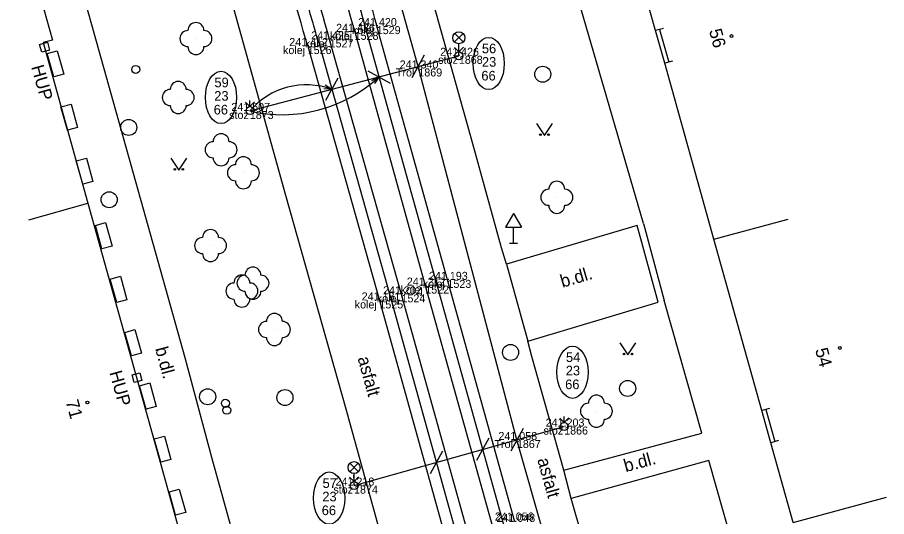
# Model space of a CAD drawing. Extents: x -599098 to -598820, y -1159597 to -1158744.
# Drawn here: x -599063.3 to -599009.1, y -1158848.3 to -1158817.2 of the extents above; entities that cross this region are included whole.
import ezdxf

# ---------------------------------------------------------------- set-up
doc = ezdxf.new("R2010")
doc.units = 0
for name, color, linetype in [('body', 7, 'Continuous'), ('budovy', 7, 'Continuous'), ('dopravní značky semafory', 7, 'Continuous'), ('druh pozemku stromy', 7, 'Continuous'), ('kresba', 7, 'Continuous'), ('kódy bodů', 7, 'Continuous'), ('popisy', 7, 'Continuous'), ('popisy budov', 7, 'Continuous'), ('tram_koleje', 7, 'Continuous'), ('tram_osa', 7, 'Continuous'), ('trol_detaily', 7, 'Continuous'), ('trol_převěsy', 7, 'Continuous'), ('trol_troljová stopa', 7, 'Continuous'), ('trol_ved sloupy konzoly', 7, 'Continuous'), ('trol_čísla sloupů', 7, 'Continuous'), ('výšky bodů', 7, 'Continuous'), ('značky IS', 7, 'Continuous'), ('čísla bodů', 7, 'Continuous')]:
    doc.layers.add(name, color=color, linetype=linetype)

msp = doc.modelspace()

# ---------------------------------------------------------------- linework, layer by layer
at = {"layer": 'body'}
for p, q in [((-599042.271, -1158818.081), (-599042.271, -1158818.081)), ((-599040.891, -1158817.723), (-599040.891, -1158817.723)), ((-599043.835, -1158818.553), (-599043.835, -1158818.553)), ((-599045.202, -1158818.97), (-599045.202, -1158818.97)), ((-599035.767, -1158819.577), (-599035.767, -1158819.577)), ((-599038.296, -1158820.367), (-599038.296, -1158820.367)), ((-599048.818, -1158823.02), (-599048.818, -1158823.02)), ((-599037.862, -1158833.921), (-599037.862, -1158833.921)), ((-599036.478, -1158833.562), (-599036.478, -1158833.562)), ((-599039.348, -1158834.467), (-599039.348, -1158834.467)), ((-599040.727, -1158834.846), (-599040.727, -1158834.846)), ((-599029.191, -1158842.719), (-599029.191, -1158842.719)), ((-599032.142, -1158843.559), (-599032.142, -1158843.559)), ((-599042.31, -1158846.405), (-599042.31, -1158846.405))]:
    msp.add_line(p, q, dxfattribs=at)
at = {"layer": 'budovy'}
for p, q in [((-599064.06, -1158808.09), (-599061.14, -1158818.6)), ((-599023.48, -1158818), (-599024.82, -1158813.26)), ((-599022.9, -1158820.04), (-599023.48, -1158818)), ((-599061.14, -1158818.6), (-599061.73, -1158818.75)), ((-599061.73, -1158818.75), (-599058.94, -1158828.78)), ((-599019.84, -1158831.02), (-599022.9, -1158820.04)), ((-599062.618, -1158829.815), (-599058.94, -1158828.78)), ((-599058.94, -1158828.78), (-599054.26, -1158845.47)), ((-599019.84, -1158831.02), (-599015.21, -1158829.779)), ((-599016.85, -1158841.72), (-599019.84, -1158831.02)), ((-599016.28, -1158843.73), (-599016.85, -1158841.72)), ((-599014.89, -1158848.71), (-599016.28, -1158843.73)), ((-599054.26, -1158845.47), (-599052.26, -1158852.72)), ((-599014.89, -1158848.71), (-599009.058, -1158847.12))]:
    msp.add_line(p, q, dxfattribs=at)
for centre in [(-599018.739, -1158818.344), (-599011.976, -1158837.812), (-599058.96, -1158841.223)]:
    msp.add_circle(centre, 0.0875, dxfattribs=at)
at = {"layer": 'dopravní značky semafory'}
for p, q in [((-599032.36, -1158829.414), (-599032.86, -1158830.28)), ((-599032.36, -1158829.414), (-599031.86, -1158830.28)), ((-599032.86, -1158830.28), (-599031.86, -1158830.28)), ((-599032.36, -1158831.28), (-599032.36, -1158830.28)), ((-599032.61, -1158831.28), (-599032.11, -1158831.28))]:
    msp.add_line(p, q, dxfattribs=at)
at = {"layer": 'druh pozemku stromy'}
for points in [[(-599030.922, -1158823.795), (-599030.422, -1158824.545), (-599029.922, -1158823.795)], [(-599053.749, -1158825.967), (-599053.249, -1158826.717), (-599052.749, -1158825.967)], [(-599025.708, -1158837.491), (-599025.208, -1158838.241), (-599024.708, -1158837.491)]]:
    msp.add_lwpolyline(points, dxfattribs=at)
for centre, radius in [((-599052.18, -1158818.5), 0.0005), ((-599053.29, -1158822.18), 0.0005), ((-599030.672, -1158824.495), 0.05), ((-599030.172, -1158824.495), 0.05), ((-599050.61, -1158825.44), 0.0005), ((-599053.499, -1158826.667), 0.05), ((-599052.999, -1158826.667), 0.05), ((-599049.22, -1158826.88), 0.0005), ((-599029.65, -1158828.41), 0.0005), ((-599051.27, -1158831.42), 0.0005), ((-599048.62, -1158833.77), 0.0005), ((-599049.31, -1158834.26), 0.0005), ((-599047.28, -1158836.66), 0.0005), ((-599025.458, -1158838.191), 0.05), ((-599024.958, -1158838.191), 0.05), ((-599027.18, -1158841.76), 0.0005)]:
    msp.add_circle(centre, radius, dxfattribs=at)
for centre, start, end in [((-599052.18, -1158818), 0, 180), ((-599052.68, -1158818.5), 90, 270), ((-599051.68, -1158818.5), 270, 90), ((-599052.18, -1158819), 180, 360), ((-599053.29, -1158821.68), 0, 180), ((-599053.79, -1158822.18), 90, 270), ((-599052.79, -1158822.18), 270, 90), ((-599053.29, -1158822.68), 180, 360), ((-599050.61, -1158824.94), 0, 180), ((-599051.11, -1158825.44), 90, 270), ((-599050.11, -1158825.44), 270, 90), ((-599050.61, -1158825.94), 180, 360), ((-599049.72, -1158826.88), 90, 270), ((-599049.22, -1158826.38), 0, 180), ((-599048.72, -1158826.88), 270, 90), ((-599049.22, -1158827.38), 180, 360), ((-599029.65, -1158827.91), 0, 180), ((-599030.15, -1158828.41), 90, 270), ((-599029.15, -1158828.41), 270, 90), ((-599029.65, -1158828.91), 180, 360), ((-599051.27, -1158830.92), 0, 180), ((-599051.77, -1158831.42), 90, 270), ((-599050.77, -1158831.42), 270, 90), ((-599051.27, -1158831.92), 180, 360), ((-599048.62, -1158833.27), 0, 180), ((-599049.31, -1158833.76), 0, 180), ((-599049.12, -1158833.77), 90, 270), ((-599048.12, -1158833.77), 270, 90), ((-599049.81, -1158834.26), 90, 270), ((-599048.81, -1158834.26), 270, 90), ((-599048.62, -1158834.27), 180, 360), ((-599049.31, -1158834.76), 180, 360), ((-599047.28, -1158836.16), 0, 180), ((-599047.78, -1158836.66), 90, 270), ((-599046.78, -1158836.66), 270, 90), ((-599047.28, -1158837.16), 180, 360), ((-599027.18, -1158841.26), 0, 180), ((-599027.68, -1158841.76), 90, 270), ((-599026.68, -1158841.76), 270, 90), ((-599027.18, -1158842.26), 180, 360)]:
    msp.add_arc(centre, 0.5, start, end, dxfattribs=at)
at = {"layer": 'kresba'}
for p, q in [((-599052.85, -1158838.43), (-599060.87, -1158809.81)), ((-599034.9, -1158825.08), (-599038.5, -1158812.15)), ((-599050.36, -1158814.72), (-599046.59, -1158828.27)), ((-599024.24, -1158830.05), (-599028.14, -1158816.61)), ((-599022.999, -1158817.863), (-599023.48, -1158818)), ((-599023.24, -1158817.932), (-599022.66, -1158819.972)), ((-599061.47, -1158819.43), (-599060.84, -1158819.26)), ((-599060.84, -1158819.26), (-599060.43, -1158820.72)), ((-599061.06, -1158820.89), (-599061.47, -1158819.43)), ((-599022.419, -1158819.903), (-599022.9, -1158820.04)), ((-599060.43, -1158820.72), (-599061.06, -1158820.89)), ((-599060.61, -1158822.76), (-599059.98, -1158822.59)), ((-599060.2, -1158824.22), (-599060.61, -1158822.76)), ((-599059.98, -1158822.59), (-599059.57, -1158824.05)), ((-599059.57, -1158824.05), (-599060.2, -1158824.22)), ((-599033.1, -1158831.56), (-599034.9, -1158825.08)), ((-599059.65, -1158826.13), (-599059.02, -1158825.96)), ((-599059.24, -1158827.59), (-599059.65, -1158826.13)), ((-599059.02, -1158825.96), (-599058.61, -1158827.42)), ((-599058.61, -1158827.42), (-599059.24, -1158827.59)), ((-599046.59, -1158828.27), (-599042.83, -1158841.62)), ((-599058.46, -1158830.16), (-599057.83, -1158829.99)), ((-599058.05, -1158831.62), (-599058.46, -1158830.16)), ((-599057.83, -1158829.99), (-599057.42, -1158831.45)), ((-599024.64, -1158830.17), (-599032.79, -1158832.59)), ((-599023.33, -1158834.96), (-599024.64, -1158830.17)), ((-599024.24, -1158830.05), (-599022.94, -1158834.85)), ((-599057.42, -1158831.45), (-599058.05, -1158831.62)), ((-599032.79, -1158832.59), (-599033.1, -1158831.56)), ((-599032.79, -1158832.59), (-599031.46, -1158837.38)), ((-599057.53, -1158833.51), (-599056.9, -1158833.34)), ((-599056.9, -1158833.34), (-599056.49, -1158834.8)), ((-599057.12, -1158834.97), (-599057.53, -1158833.51)), ((-599056.49, -1158834.8), (-599057.12, -1158834.97)), ((-599031.46, -1158837.38), (-599023.33, -1158834.96)), ((-599020.59, -1158843.13), (-599022.94, -1158834.85)), ((-599056.62, -1158836.84), (-599055.99, -1158836.67)), ((-599055.99, -1158836.67), (-599055.58, -1158838.13)), ((-599056.21, -1158838.3), (-599056.62, -1158836.84)), ((-599031.22, -1158838.34), (-599031.46, -1158837.38)), ((-599055.58, -1158838.13), (-599056.21, -1158838.3)), ((-599051.19, -1158844.65), (-599052.85, -1158838.43)), ((-599029.21, -1158845.44), (-599031.22, -1158838.34)), ((-599055.7, -1158840.17), (-599055.07, -1158840)), ((-599055.29, -1158841.63), (-599055.7, -1158840.17)), ((-599055.07, -1158840), (-599054.66, -1158841.46)), ((-599054.66, -1158841.46), (-599055.29, -1158841.63)), ((-599042.83, -1158841.62), (-599039.473, -1158853.684)), ((-599016.369, -1158841.584), (-599016.85, -1158841.72)), ((-599016.609, -1158841.652), (-599016.039, -1158843.662)), ((-599029.21, -1158845.44), (-599020.59, -1158843.13)), ((-599054.78, -1158843.49), (-599054.15, -1158843.32)), ((-599054.37, -1158844.95), (-599054.78, -1158843.49)), ((-599054.15, -1158843.32), (-599053.74, -1158844.78)), ((-599015.799, -1158843.594), (-599016.28, -1158843.73)), ((-599053.74, -1158844.78), (-599054.37, -1158844.95)), ((-599041.84, -1158878.21), (-599051.19, -1158844.65)), ((-599020.15, -1158844.83), (-599028.75, -1158847.21)), ((-599012.54, -1158871.97), (-599020.15, -1158844.83)), ((-599028.75, -1158847.21), (-599029.21, -1158845.44)), ((-599053.86, -1158846.79), (-599053.23, -1158846.62)), ((-599053.45, -1158848.25), (-599053.86, -1158846.79)), ((-599053.23, -1158846.62), (-599052.82, -1158848.08)), ((-599027.699, -1158850.844), (-599028.75, -1158847.21)), ((-599052.82, -1158848.08), (-599053.45, -1158848.25))]:
    msp.add_line(p, q, dxfattribs=at)
at = {"layer": 'tram_koleje'}
for p, q in [((-599042.271, -1158818.081), (-599037.862, -1158833.921)), ((-599036.478, -1158833.562), (-599040.891, -1158817.723)), ((-599039.348, -1158834.467), (-599043.835, -1158818.553)), ((-599045.202, -1158818.97), (-599040.727, -1158834.846)), ((-599037.862, -1158833.921), (-599033.651, -1158849.046)), ((-599032.265, -1158848.671), (-599036.478, -1158833.562)), ((-599035.263, -1158849.128), (-599039.348, -1158834.467)), ((-599040.727, -1158834.846), (-599036.638, -1158849.522))]:
    msp.add_line(p, q, dxfattribs=at)
for centre, radius, start, end in [((-598778.54, -1158743.346), 272.69, 194.13845, 195.82811), ((-598780.621, -1158743.667), 272.026, 194.17207, 195.876), ((-599584.712, -1158973.565), 562.652, 15.99198, 16.80254), ((-599586.761, -1158974.205), 563.369, 15.99466, 16.80866)]:
    msp.add_arc(centre, radius, start, end, dxfattribs=at)
at = {"layer": 'tram_osa'}
for points in [[(-599016.803, -1158906.805), (-599019.981, -1158895.419), (-599022.632, -1158885.903), (-599025.83, -1158874.435), (-599028.989, -1158863.1), (-599032.097, -1158851.938), (-599032.958, -1158848.858), (-599037.17, -1158833.741), (-599041.581, -1158817.902)], [(-599044.518, -1158818.761), (-599040.037, -1158834.656), (-599035.95, -1158849.325), (-599035.019, -1158852.662), (-599031.892, -1158863.891), (-599028.72, -1158875.28), (-599025.529, -1158886.717), (-599022.874, -1158896.237), (-599019.714, -1158907.545)]]:
    msp.add_lwpolyline(points, dxfattribs=at)
for points in [[(-599050.226, -1158781.191), (-599049.779, -1158782.843), (-599049.26, -1158784.839), (-599048.908, -1158786.239), (-599048.459, -1158788.087), (-599047.812, -1158790.885), (-599047.609, -1158791.804), (-599047.116, -1158794.12), (-599046.807, -1158795.602), (-599046.534, -1158796.929), (-599046.277, -1158798.195), (-599045.991, -1158799.626), (-599045.791, -1158800.64), (-599045.594, -1158801.602), (-599045.202, -1158803.462), (-599044.904, -1158804.829), (-599044.69, -1158805.788), (-599044.317, -1158807.41), (-599043.931, -1158809.037), (-599043.782, -1158809.649), (-599043.669, -1158810.111), (-599043.304, -1158811.541), (-599043.022, -1158812.624), (-599042.724, -1158813.749), (-599042.438, -1158814.813), (-599042.08, -1158816.121), (-599041.806, -1158817.102), (-599041.581, -1158817.902)], [(-599044.518, -1158818.761), (-599044.868, -1158817.544), (-599045.327, -1158815.967), (-599045.725, -1158814.611), (-599046.408, -1158812.312), (-599046.772, -1158811.104), (-599047.143, -1158809.897), (-599047.745, -1158807.988), (-599048.359, -1158806.1), (-599049.061, -1158804.005), (-599049.575, -1158802.512), (-599050.57, -1158799.693), (-599051.212, -1158797.872), (-599051.881, -1158795.968), (-599052.492, -1158794.222), (-599053.195, -1158792.184), (-599053.706, -1158790.656), (-599054.07, -1158789.541), (-599054.412, -1158788.474), (-599055.062, -1158786.382), (-599055.575, -1158784.668), (-599055.829, -1158783.8), (-599056.112, -1158782.812)]]:
    msp.add_spline(points, degree=3, dxfattribs=at)
at = {"layer": 'trol_detaily'}
for p, q in [((-599037.926, -1158819.547), (-599038.696, -1158820.949)), ((-599041.449, -1158820.506), (-599040.048, -1158821.277)), ((-599041.198, -1158821.111), (-599040.749, -1158820.891)), ((-599040.749, -1158820.891), (-599041.028, -1158821.306)), ((-599044.115, -1158821.393), (-599043.698, -1158821.669)), ((-599043.313, -1158820.969), (-599044.083, -1158822.37)), ((-599043.698, -1158821.669), (-599044.197, -1158821.639)), ((-599031.758, -1158842.848), (-599032.529, -1158844.249)), ((-599033.885, -1158843.446), (-599034.656, -1158844.847)), ((-599036.781, -1158844.259), (-599037.552, -1158845.661))]:
    msp.add_line(p, q, dxfattribs=at)
for centre, radius, start, end in [((-599046.79, -1158814.349), 8.905, 256.8355, 312.7216), ((-599045.288, -1158826.02), 4.632, 69.9221, 139.635)]:
    msp.add_arc(centre, radius, start, end, dxfattribs=at)
at = {"layer": 'trol_převěsy'}
for p, q in [((-599048.818, -1158823.02), (-599035.767, -1158819.577)), ((-599042.31, -1158846.405), (-599029.191, -1158842.719))]:
    msp.add_line(p, q, dxfattribs=at)
at = {"layer": 'trol_troljová stopa'}
for p, q in [((-599038.311, -1158820.248), (-599043.991, -1158799.891)), ((-599032.143, -1158843.549), (-599038.311, -1158820.248)), ((-599025.562, -1158866.726), (-599032.143, -1158843.549))]:
    msp.add_line(p, q, dxfattribs=at)
at = {"layer": 'trol_ved sloupy konzoly'}
for p, q in [((-599035.77, -1158819.328), (-599036.045, -1158819.061)), ((-599035.77, -1158819.328), (-599035.776, -1158818.956)), ((-599035.77, -1158819.328), (-599035.484, -1158819.035)), ((-599048.809, -1158822.748), (-599049.084, -1158822.481)), ((-599048.809, -1158822.748), (-599048.815, -1158822.376)), ((-599048.809, -1158822.748), (-599048.523, -1158822.455)), ((-599029.194, -1158842.47), (-599029.2, -1158842.098)), ((-599029.194, -1158842.47), (-599029.469, -1158842.203)), ((-599029.194, -1158842.47), (-599028.908, -1158842.177)), ((-599042.313, -1158846.156), (-599042.588, -1158845.889)), ((-599042.313, -1158846.156), (-599042.319, -1158845.784)), ((-599042.313, -1158846.156), (-599042.027, -1158845.863))]:
    msp.add_line(p, q, dxfattribs=at)
for centre in [(-599035.766, -1158819.578), (-599048.805, -1158822.998), (-599029.19, -1158842.72), (-599042.309, -1158846.406)]:
    msp.add_circle(centre, 0.248, dxfattribs=at)
at = {"layer": 'trol_čísla sloupů'}
for centre in [(-599033.902, -1158820.057), (-599050.616, -1158822.178), (-599028.67, -1158839.325), (-599043.867, -1158847.189)]:
    msp.add_ellipse(centre, major_axis=(0, -1.633), ratio=0.595913, dxfattribs=at)
at = {"layer": 'značky IS'}
for p, q in [((-599036.031, -1158818.715), (-599035.503, -1158818.187)), ((-599035.495, -1158818.712), (-599036.023, -1158818.183)), ((-599061.94, -1158818.87), (-599061.46, -1158818.73)), ((-599061.46, -1158818.73), (-599061.33, -1158819.22)), ((-599061.81, -1158819.35), (-599061.94, -1158818.87)), ((-599061.33, -1158819.22), (-599061.81, -1158819.35)), ((-599035.767, -1158819.577), (-599035.767, -1158818.827)), ((-599056.17, -1158839.49), (-599055.69, -1158839.36)), ((-599055.69, -1158839.36), (-599055.56, -1158839.84)), ((-599056.04, -1158839.97), (-599056.17, -1158839.49)), ((-599055.56, -1158839.84), (-599056.04, -1158839.97)), ((-599042.574, -1158845.543), (-599042.046, -1158845.015)), ((-599042.038, -1158845.54), (-599042.566, -1158845.011)), ((-599042.31, -1158846.405), (-599042.31, -1158845.655))]:
    msp.add_line(p, q, dxfattribs=at)
for centre, radius in [((-599035.767, -1158818.452), 0.375), ((-599055.94, -1158820.43), 0.25), ((-599030.53, -1158820.73), 0.5), ((-599056.38, -1158824.05), 0.5), ((-599057.6, -1158828.56), 0.5), ((-599032.54, -1158838.09), 0.5), ((-599025.226, -1158840.342), 0.5), ((-599051.45, -1158840.86), 0.5), ((-599046.623, -1158840.909), 0.5), ((-599050.34, -1158841.27), 0.25), ((-599050.26, -1158841.7), 0.25), ((-599042.31, -1158845.28), 0.375)]:
    msp.add_circle(centre, radius, dxfattribs=at)

# ---------------------------------------------------------------- texts
at = {"layer": 'kódy bodů'}
for s, p in [('kolej', (-599042.431, -1158818.223)), ('kolej', (-599043.811, -1158818.581)), ('kolej', (-599045.375, -1158819.053)), ('kolej', (-599046.742, -1158819.47)), ('stoz', (-599037.057, -1158820.077)), ('Trol', (-599039.696, -1158820.867)), ('stoz', (-599050.108, -1158823.52)), ('kolej', (-599039.402, -1158834.421)), ('kolej', (-599038.018, -1158834.062)), ('kolej', (-599040.888, -1158834.967)), ('kolej', (-599042.267, -1158835.346)), ('stoz', (-599030.481, -1158843.219)), ('Trol', (-599033.542, -1158844.059)), ('stoz', (-599043.6, -1158846.905))]:
    msp.add_text(s, height=0.5, dxfattribs=at).set_placement(p)
at = {"layer": 'popisy'}
for s, rotation, p in [('HUP', 285.6639, (-599062.475, -1158820.266)), ('b.dl.', 16.3335, (-599029.301, -1158834.059)), ('b.dl.', 285.152, (-599054.738, -1158837.853)), ('asfalt', 285.5601, (-599042.099, -1158838.447)), ('HUP', 285.6639, (-599057.597, -1158839.349)), ('asfalt', 285.5601, (-599030.879, -1158844.781)), ('b.dl.', 15.3605, (-599025.348, -1158845.574))]:
    msp.add_text(s, height=0.8, rotation=rotation, dxfattribs=at).set_placement(p)
at = {"layer": 'popisy budov'}
for s, rotation, p in [('56', 285.36, (-599020.156, -1158818.004)), ('54', 285.36, (-599013.531, -1158837.926)), ('71', 285.4779, (-599060.321, -1158841.16))]:
    msp.add_text(s, height=0.8, rotation=rotation, dxfattribs=at).set_placement(p)
at = {"layer": 'trol_čísla sloupů'}
for s, p in [('56', (-599034.327, -1158819.42)), ('23', (-599034.323, -1158820.258)), ('59', (-599051.027, -1158821.541)), ('66', (-599034.36, -1158821.117)), ('23', (-599051.037, -1158822.379)), ('66', (-599051.074, -1158823.238)), ('54', (-599029.078, -1158838.688)), ('23', (-599029.091, -1158839.526)), ('66', (-599029.128, -1158840.385)), ('57', (-599044.276, -1158846.552)), ('23', (-599044.289, -1158847.39)), ('66', (-599044.326, -1158848.249))]:
    msp.add_text(s, height=0.6, dxfattribs=at).set_placement(p)
at = {"layer": 'výšky bodů'}
for s, p in [('241.436', (-599043.431, -1158818.081)), ('241.420', (-599042.057, -1158817.723)), ('241.425', (-599044.987, -1158818.553)), ('241.412', (-599046.354, -1158818.97)), ('241.426', (-599036.927, -1158819.577)), ('241.340', (-599039.462, -1158820.367)), ('241.507', (-599049.97, -1158823.02)), ('241.212', (-599039.014, -1158833.921)), ('241.193', (-599037.63, -1158833.562)), ('241.202', (-599040.5, -1158834.467)), ('241.181', (-599041.835, -1158834.846)), ('241.203', (-599030.343, -1158842.719)), ('241.058', (-599033.294, -1158843.559)), ('241.218', (-599043.462, -1158846.405)), ('241.056', (-599033.515, -1158848.586)), ('241.048', (-599033.417, -1158848.671))]:
    msp.add_text(s, height=0.5, dxfattribs=at).set_placement(p)
at = {"layer": 'čísla bodů'}
for s, p in [('1528', (-599042.271, -1158818.581)), ('1529', (-599040.891, -1158818.223)), ('1527', (-599043.835, -1158819.053)), ('1526', (-599045.202, -1158819.47)), ('1868', (-599035.767, -1158820.077)), ('1869', (-599038.296, -1158820.867)), ('1873', (-599048.818, -1158823.52)), ('1522', (-599037.862, -1158834.421)), ('1523', (-599036.478, -1158834.062)), ('1524', (-599039.348, -1158834.967)), ('1525', (-599040.727, -1158835.346)), ('1866', (-599029.191, -1158843.219)), ('1867', (-599032.142, -1158844.059)), ('1874', (-599042.31, -1158846.905))]:
    msp.add_text(s, height=0.5, dxfattribs=at).set_placement(p)

doc.saveas('drawing.dxf')
